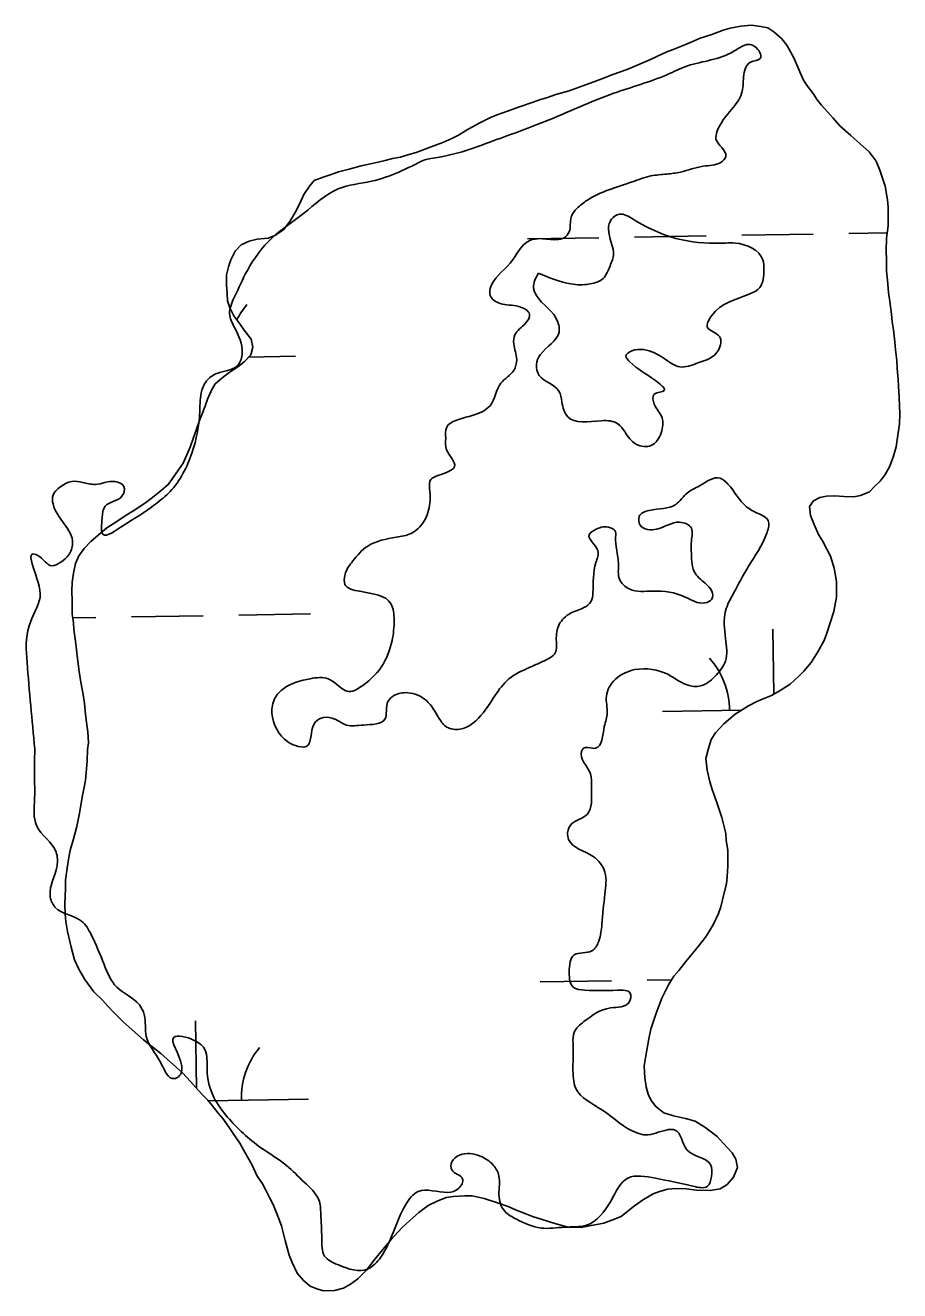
# Model space of a CAD drawing. Extents: x 3887375 to 3925618, y 296674 to 322633.
# Drawn here: x 3901104 to 3901496, y 318391 to 318957 of the extents above; entities that cross this region are included whole.
import ezdxf

# ---------------------------------------------------------------- set-up
doc = ezdxf.new("R2010")
doc.units = 0
for name, color, linetype in [('V-RIVR-EDGE', 7, 'Continuous'), ('V-TOPO-SHOR', 7, 'Continuous'), ('V-WETL-SWMP', 7, 'Continuous')]:
    doc.layers.add(name, color=color, linetype=linetype)

msp = doc.modelspace()

# ---------------------------------------------------------------- linework, layer by layer
at = {"layer": 'V-RIVR-EDGE'}
for points in [[(3901283.08, 318896.9), (3901298.06, 318899.95), (3901312.16, 318904.75), (3901336.84, 318913.94), (3901367.7, 318926.63), (3901391.49, 318934.94), (3901400.75, 318938.88), (3901421.46, 318945.43), (3901428.07, 318948.5), (3901430.71, 318947.61), (3901433.34, 318942.32), (3901428.93, 318940.57), (3901425.83, 318933.97), (3901424.94, 318926.49), (3901420.51, 318919.46), (3901413.89, 318909.35), (3901413.44, 318906.26), (3901416.07, 318902.3), (3901417.82, 318898.33), (3901415.61, 318895.69), (3901407.68, 318893.95), (3901397.55, 318891.33), (3901391.38, 318890.47), (3901384.34, 318889.61), (3901375.96, 318886.98), (3901355.69, 318878.67), (3901351.28, 318875.16), (3901348.62, 318871.2), (3901347.73, 318864.6), (3901345.52, 318861.96), (3901342, 318861.09), (3901334.95, 318861.55), (3901330.11, 318860.68), (3901321.27, 318850.57), (3901312.44, 318839.15), (3901312.43, 318836.06), (3901316.83, 318832.53), (3901325.19, 318831.19), (3901330.02, 318827.66), (3901328.25, 318823.7), (3901323.4, 318818.43), (3901322.95, 318814.46), (3901324.25, 318807.42), (3901322.92, 318802.58), (3901317.18, 318796.87), (3901312.31, 318786.75), (3901305.7, 318782.8), (3901298.21, 318780.62), (3901292.91, 318777.11), (3901292.46, 318772.27), (3901292.89, 318766.98), (3901296.39, 318759.49), (3901292.86, 318756.86), (3901285.37, 318752.91), (3901285.36, 318748.51), (3901285.34, 318743.23), (3901282.68, 318734.87), (3901276.94, 318729.6), (3901270.34, 318727.85), (3901257.56, 318723.92), (3901250.94, 318717.33), (3901247.4, 318711.18), (3901247.39, 318706.77), (3901253.98, 318703.68), (3901268.06, 318697.92), (3901269.36, 318690.87), (3901268.46, 318681.62), (3901263.59, 318669.75), (3901253.88, 318660.53), (3901249.91, 318658.77), (3901243.75, 318661.87), (3901239.8, 318664.52), (3901231.87, 318664.54), (3901219.97, 318660.17), (3901216, 318655.78), (3901214.66, 318649.17), (3901221.67, 318636.39), (3901225.19, 318634.62), (3901230.04, 318634.17), (3901233.58, 318644.28), (3901236.67, 318646.92), (3901241.51, 318646.91), (3901248.11, 318643.81), (3901255.6, 318643.79), (3901265.29, 318646.41), (3901266.63, 318654.33), (3901269.28, 318656.97), (3901275.45, 318658.27), (3901283.8, 318654.73), (3901289.51, 318646.79), (3901293.02, 318642.82), (3901298.74, 318641.92), (3901309.33, 318649.38), (3901321.7, 318665.2), (3901330.96, 318670.02), (3901335.8, 318672.21), (3901341.54, 318676.16), (3901341.99, 318681.88), (3901343.33, 318688.92), (3901348.19, 318693.76), (3901354.36, 318696.38), (3901357.45, 318699.02), (3901358.34, 318702.98), (3901359.69, 318716.62), (3901360.58, 318721.91), (3901356.64, 318728.96), (3901360.17, 318731.59), (3901362.81, 318732.47), (3901368.53, 318730.25), (3901368.53, 318728.05), (3901369.82, 318716.16), (3901370.24, 318709.11), (3901374.63, 318704.7), (3901385.2, 318703.79), (3901399.72, 318701.11), (3901408.52, 318698.45), (3901411.61, 318700.2), (3901411.62, 318703.73), (3901408.54, 318707.26), (3901403.71, 318712.55), (3901402.41, 318721.8), (3901402.42, 318726.2), (3901402.44, 318731.93), (3901397.16, 318734.58), (3901387.03, 318731.53), (3901379.55, 318733.31), (3901379.12, 318737.27), (3901383.52, 318739.9), (3901395.42, 318742.51), (3901400.72, 318747.78), (3901406.01, 318750.85), (3901415.26, 318754.35), (3901418.78, 318751.7), (3901427.12, 318741.55), (3901432.4, 318738.46), (3901436.79, 318735.37), (3901436.34, 318730.08), (3901427.93, 318714.69), (3901421.3, 318702.82), (3901417.76, 318694.9), (3901417.73, 318682.58), (3901417.7, 318672.45), (3901413.72, 318666.29), (3901407.11, 318661.47), (3901401.38, 318661.48), (3901392.15, 318666.35), (3901377.18, 318668.59), (3901368.37, 318664.21), (3901364.39, 318656.73), (3901364.81, 318649.24), (3901363.47, 318643.08), (3901359.48, 318633.41), (3901358.16, 318633.41), (3901354.2, 318633.42), (3901353.32, 318632.1), (3901357.25, 318621.96), (3901357.68, 318616.24), (3901357.66, 318608.75), (3901355.89, 318603.91), (3901348.83, 318599.53), (3901347.06, 318595.57), (3901347.5, 318592.49), (3901358.48, 318584.97), (3901363.75, 318577.92), (3901363.73, 318568.23), (3901362.37, 318554.58), (3901361.03, 318547.1), (3901357.94, 318542.71), (3901350.01, 318540.96), (3901347.79, 318533.04), (3901349.53, 318526.43), (3901354.81, 318525.1), (3901369.34, 318525.06), (3901375.06, 318523.73), (3901374.61, 318519.77), (3901366.24, 318517.15), (3901354.34, 318511.01), (3901349.92, 318506.18), (3901349.47, 318501.34), (3901349.44, 318490.33), (3901350.74, 318481.08), (3901362.61, 318471.36), (3901377.99, 318461.2), (3901381.95, 318460.31), (3901391.2, 318462.49), (3901395.17, 318462.48), (3901400.43, 318453.66), (3901410.98, 318447.03), (3901411.41, 318441.74), (3901409.64, 318437.34), (3901403.03, 318437.36), (3901386.31, 318440.92), (3901373.98, 318440.95), (3901366.47, 318430.85), (3901355.43, 318419.86), (3901345.75, 318419.01), (3901335.18, 318418.59), (3901324.18, 318422.58), (3901318.9, 318426.12), (3901316.28, 318433.61), (3901316.3, 318441.98), (3901313.67, 318446.83), (3901307.96, 318450.8), (3901298.71, 318451.27), (3901295.18, 318448.19), (3901295.17, 318444.67), (3901300.01, 318440.7), (3901298.23, 318436.3), (3901293.39, 318434.55), (3901280.18, 318435.02), (3901274.44, 318428.87), (3901263.37, 318405.56), (3901257.64, 318400.29), (3901244.43, 318402.09), (3901238.28, 318406.06), (3901236.98, 318413.99), (3901236.56, 318425), (3901235.7, 318431.17), (3901229.11, 318439.11), (3901221.21, 318446.62), (3901209.78, 318454.57), (3901194.84, 318468.26), (3901188.7, 318477.08), (3901185.65, 318489.85), (3901184.79, 318498.22), (3901179.95, 318502.64), (3901170.71, 318503.98), (3901174.2, 318491.64), (3901172.87, 318486.36), (3901171.11, 318485.49), (3901164.96, 318492.55), (3901158.38, 318504.45), (3901157.53, 318514.14), (3901155.34, 318518.55), (3901145.23, 318526.5), (3901139.53, 318536.64), (3901133.84, 318549.86), (3901129.45, 318556.04), (3901117.58, 318562.23), (3901115.39, 318567.52), (3901118.5, 318580.72), (3901118.08, 318586.89), (3901109.3, 318598.8), (3901108.45, 318610.69), (3901108.47, 318618.17), (3901108.51, 318633.15)], [(3901108.51, 318633.15), (3901105.08, 318671.9), (3901106, 318688.19), (3901110.88, 318700.95), (3901107.39, 318715.93), (3901107.4, 318720.33), (3901109.6, 318719.88), (3901116.19, 318715.02), (3901120.16, 318716.78), (3901123.69, 318719.85), (3901125.47, 318725.13), (3901116.7, 318742.76), (3901116.71, 318746.73), (3901119.8, 318750.24), (3901125.09, 318752.87), (3901129.94, 318752.42), (3901135.66, 318751.52), (3901144.47, 318752.82), (3901148.43, 318750.61), (3901147.53, 318746.21), (3901140.04, 318741.82), (3901138.7, 318736.54), (3901139.13, 318729.06), (3901147.94, 318733), (3901156.32, 318738.26), (3901162.5, 318742.65), (3901169.11, 318748.36), (3901178.84, 318765.51), (3901182.41, 318784.43), (3901183.32, 318793.67), (3901186.41, 318798.95), (3901191.26, 318801.58), (3901199.64, 318805.08), (3901201.41, 318810.36), (3901197.92, 318821.82), (3901195.73, 318827.99), (3901197.95, 318835.47), (3901203.7, 318847.34), (3901214.75, 318861.84), (3901228.86, 318872.82), (3901244.3, 318883.79), (3901259.28, 318887.27), (3901283.08, 318896.9)], [(3901334.03, 318846.14), (3901348.55, 318841.26), (3901356.92, 318841.24), (3901363.53, 318844.3), (3901365.74, 318848.7), (3901367.52, 318853.98), (3901365.34, 318865.88), (3901366.68, 318870.28), (3901370.2, 318872.47), (3901376.36, 318870.25), (3901398.35, 318860.95), (3901417.72, 318859.58), (3901422.13, 318859.57), (3901434.44, 318852.05), (3901434.87, 318847.65), (3901433.09, 318839.73), (3901428.24, 318836.66), (3901411.48, 318827.01), (3901409.71, 318821.73), (3901414.98, 318817.76), (3901414.52, 318811.6), (3901405.26, 318805.89)], [(3901405.26, 318805.89), (3901397.33, 318804.15), (3901389.86, 318808.13), (3901385.9, 318810.35), (3901375.78, 318811.25), (3901373.13, 318809.06), (3901374.88, 318806.41), (3901386.31, 318798.02), (3901390.26, 318793.6), (3901385.85, 318791.85), (3901385.84, 318787.45), (3901389.35, 318781.28), (3901388.89, 318774.67), (3901384.48, 318768.96), (3901377.87, 318769.42), (3901372.6, 318775.15), (3901369.53, 318778.68), (3901362.05, 318780.02), (3901347.08, 318781.82), (3901344.46, 318788.43), (3901343.15, 318793.28), (3901334.36, 318800.35), (3901333.05, 318805.19), (3901334.82, 318809.59), (3901343.21, 318819.7), (3901341.91, 318825.86), (3901332.25, 318837.78), (3901331.81, 318839.54), (3901334.03, 318846.14)]]:
    msp.add_spline(points, degree=3, dxfattribs=at)
at = {"layer": 'V-TOPO-SHOR'}
for points in [[(3901192.94, 318799.66), (3901196.05, 318801.89), (3901199.39, 318804.12), (3901202.26, 318806.36), (3901205.17, 318809.54), (3901206.21, 318813.01), (3901205.4, 318816.53), (3901202.26, 318820.6), (3901200.25, 318823.47), (3901197.57, 318827.06), (3901195.81, 318830.62), (3901194.75, 318833.69), (3901194.62, 318836.96), (3901194.28, 318840.94), (3901194.42, 318845.37), (3901195.24, 318848.85), (3901196.27, 318852.08), (3901198.27, 318855.99), (3901200.93, 318858.7), (3901204.49, 318860.46), (3901208.01, 318861.27), (3901212.94, 318861.82), (3901216.01, 318862.88), (3901219.83, 318865.56), (3901222.75, 318869.2), (3901225.47, 318874.02), (3901227.72, 318878.61), (3901228.98, 318881.37), (3901231.43, 318885.03), (3901233.61, 318887.53), (3901237.63, 318889.03), (3901241.18, 318890.32), (3901244.48, 318891.38), (3901249.19, 318892.62), (3901254.61, 318894.08), (3901260.96, 318895.51), (3901265.43, 318896.53), (3901268.72, 318897.36), (3901272.24, 318897.95), (3901275.54, 318899.01), (3901279.32, 318900.05), (3901284.75, 318902.21), (3901288.3, 318903.49), (3901291.14, 318904.57), (3901295.16, 318906.31), (3901298.25, 318907.84), (3901301.82, 318910.06), (3901304.44, 318911.61), (3901308.01, 318913.59), (3901312.27, 318915.56), (3901315.12, 318916.87), (3901320.07, 318918.58), (3901325.51, 318920.5), (3901331.64, 318922.63), (3901334.48, 318923.71), (3901338.02, 318924.76), (3901341.8, 318926.04), (3901347.69, 318927.72), (3901350.52, 318928.79), (3901355.48, 318930.5), (3901358.79, 318931.79), (3901362.33, 318933.08), (3901367.3, 318935.02), (3901373.21, 318937.16), (3901377.94, 318939.11), (3901384.1, 318941.71), (3901386.94, 318943.02), (3901391.45, 318945.21), (3901394.28, 318946.28), (3901398.77, 318948.01), (3901402.33, 318949.52), (3901406.35, 318951.26), (3901411.54, 318952.96), (3901416.74, 318954.89), (3901419.8, 318955.73), (3901424.51, 318956.74), (3901429.42, 318957.05), (3901433.6, 318956.45), (3901436.62, 318955.88), (3901439.37, 318954.16), (3901443, 318951.01), (3901445.24, 318948.13), (3901448.33, 318942.43), (3901450.93, 318936.27), (3901452.67, 318932.48), (3901454.45, 318929.85), (3901456.91, 318926.51), (3901458.69, 318923.65), (3901460.71, 318921.25), (3901465.89, 318915.47), (3901468.82, 318912.11), (3901473.81, 318907.75), (3901478.12, 318903.87), (3901481.98, 318900.48), (3901485.11, 318896.17), (3901486.85, 318892.15), (3901489.19, 318885.07)], [(3901124.88, 318544.35), (3901123.25, 318551.41), (3901122.46, 318555.87), (3901122.1, 318559.15), (3901122.01, 318563.59), (3901122.23, 318570.59), (3901122.35, 318574.31), (3901123, 318579.66), (3901123.85, 318584.54), (3901124.43, 318587.79), (3901125.74, 318592.18), (3901127.34, 318598.43), (3901128.73, 318605.16), (3901129.89, 318612.36), (3901130.71, 318615.84), (3901131.28, 318619.09), (3901131.68, 318624.21), (3901132.02, 318627.7), (3901132.19, 318632.83), (3901132.52, 318635.85), (3901132.22, 318640.77), (3901131.85, 318643.82), (3901131.3, 318648.5), (3901130.76, 318653.42), (3901130.19, 318657.41), (3901129.2, 318663.05), (3901128.42, 318667.74), (3901127.68, 318673.6), (3901126.76, 318681.34), (3901126, 318686.5), (3901125.86, 318689.54), (3901125.29, 318693.52), (3901125.25, 318699.36), (3901125.16, 318703.8), (3901125.29, 318707.77), (3901125.88, 318711.72), (3901126.72, 318716.13), (3901128.24, 318719.58), (3901130.68, 318722.77), (3901133.58, 318725.94), (3901136.95, 318728.87), (3901140.78, 318732.01), (3901145.31, 318734.9), (3901149.37, 318737.8), (3901152.47, 318739.57), (3901157.71, 318742.9), (3901161.3, 318745.59), (3901165.14, 318748.73), (3901168.26, 318751.43), (3901170.22, 318754.17), (3901172.91, 318758.05), (3901174.88, 318761.02), (3901176.63, 318764.7), (3901178.14, 318768.15), (3901179.44, 318772.08), (3901180.73, 318775.77), (3901182.27, 318780.16), (3901183.53, 318783.16), (3901184.81, 318786.62), (3901185.85, 318789.62), (3901187.61, 318793.76), (3901189.34, 318796.51), (3901192.94, 318799.66)], [(3901421.32, 318441.34), (3901418.42, 318438.16), (3901415.31, 318436.16), (3901410.85, 318435.37), (3901404.79, 318435.57), (3901400.14, 318436.19), (3901395.48, 318436.34), (3901391.96, 318435.99), (3901388.19, 318434.94), (3901385.36, 318433.87), (3901381.08, 318431.44), (3901377.01, 318428.54), (3901374.14, 318426.29), (3901371.02, 318423.83), (3901366.76, 318422.1), (3901363.22, 318420.81), (3901356.88, 318419.62), (3901353.12, 318418.8), (3901347.29, 318418.99), (3901341.27, 318420.59), (3901335.72, 318422.4), (3901331.33, 318423.71), (3901328.33, 318424.98), (3901323.72, 318426.76), (3901320.5, 318428.27), (3901316.12, 318429.81), (3901309.65, 318431.89), (3901304.31, 318432.99), (3901301.05, 318433.1), (3901295.9, 318432.8), (3901292.61, 318432.21), (3901288.6, 318430.7), (3901284.56, 318428.73), (3901280.49, 318425.6), (3901277.85, 318423.35), (3901273.03, 318418.83), (3901267.96, 318413.4), (3901266.01, 318410.89), (3901262.85, 318407.26), (3901260.9, 318404.75), (3901257.01, 318399.74), (3901253.15, 318395.9), (3901249.8, 318393.44), (3901246.71, 318391.67), (3901242.7, 318390.64), (3901237.8, 318390.56), (3901234.79, 318391.36), (3901231.79, 318392.62), (3901228.84, 318395.05), (3901225.91, 318398.42), (3901223.73, 318403.16), (3901222.44, 318406.47), (3901220.55, 318413.07), (3901218.9, 318419.66), (3901217.4, 318423.91), (3901215.23, 318429.11), (3901213.69, 318431.97), (3901211.94, 318435.53), (3901210.4, 318438.38), (3901207.95, 318442.19), (3901205.99, 318446.46), (3901204.44, 318449.08), (3901202.02, 318453.59), (3901200.25, 318456.68), (3901197.36, 318460.98), (3901195.58, 318463.61), (3901192.67, 318467.67), (3901190.65, 318470.07), (3901187.95, 318473.43), (3901185.93, 318475.83), (3901183.68, 318478.23), (3901180.52, 318481.61), (3901178.27, 318484.25), (3901174.66, 318488.1), (3901171.94, 318490.52), (3901167.85, 318494.16), (3901164.9, 318496.82), (3901160.8, 318499.99), (3901157.16, 318502.91), (3901154.66, 318505.09), (3901150.8, 318508.48), (3901148.08, 318510.91), (3901144.01, 318515.01), (3901141.3, 318517.9), (3901138.82, 318520.55), (3901134.98, 318524.41), (3901130.95, 318529.91), (3901128.3, 318534.43), (3901126.34, 318538.7), (3901124.88, 318544.35)]]:
    msp.add_lwpolyline(points, dxfattribs=at)
at = {"layer": 'V-WETL-SWMP'}
for p, q in [((3901329.01, 318861.42), (3901361.01, 318861.97)), ((3901377.01, 318862.24), (3901409, 318862.79)), ((3901425, 318863.07), (3901456.99, 318863.62)), ((3901472.99, 318863.89), (3901490.12, 318864.18)), ((3901204.25, 318808.53), (3901225.31, 318808.89)), ((3901187.2, 318792.8), (3901187.58, 318792.81)), ((3901125.55, 318691.73), (3901135.89, 318691.91)), ((3901151.89, 318692.18), (3901183.89, 318692.73)), ((3901199.88, 318693), (3901231.88, 318693.55)), ((3901439.37, 318657.57), (3901438.87, 318686.67)), ((3901389.5, 318649.82), (3901424.8, 318650.43)), ((3901334.72, 318528.79), (3901366.72, 318529.34)), ((3901382.72, 318529.62), (3901393.59, 318529.8)), ((3901180.93, 318481.17), (3901180.41, 318511.4)), ((3901186.21, 318475.49), (3901231.02, 318476.26))]:
    msp.add_line(p, q, dxfattribs=at)
for points in [[(3901272.24, 318897.95), (3901275.54, 318899.01), (3901279.31, 318900.05), (3901284.75, 318902.21), (3901288.3, 318903.49), (3901291.14, 318904.57), (3901295.16, 318906.31), (3901298.25, 318907.84), (3901301.82, 318910.06), (3901304.44, 318911.61), (3901308, 318913.6), (3901312.27, 318915.56), (3901315.12, 318916.87), (3901320.07, 318918.57), (3901325.51, 318920.5), (3901331.65, 318922.63), (3901334.48, 318923.71), (3901338.02, 318924.76), (3901341.79, 318926.04), (3901347.69, 318927.72), (3901350.52, 318928.79), (3901355.48, 318930.5), (3901358.79, 318931.79), (3901362.34, 318933.08), (3901367.3, 318935.02), (3901373.21, 318937.16), (3901377.94, 318939.11), (3901384.1, 318941.71), (3901386.94, 318943.02), (3901391.45, 318945.21), (3901394.28, 318946.28), (3901398.77, 318948.01), (3901402.33, 318949.52), (3901406.35, 318951.26), (3901411.54, 318952.96), (3901416.74, 318954.89), (3901419.81, 318955.73), (3901424.51, 318956.74), (3901429.42, 318957.05), (3901433.6, 318956.45), (3901436.62, 318955.88), (3901439.37, 318954.16), (3901443, 318951.01), (3901445.24, 318948.13), (3901448.32, 318942.43), (3901450.93, 318936.27), (3901452.67, 318932.48), (3901454.45, 318929.85), (3901456.91, 318926.51), (3901458.69, 318923.65), (3901460.71, 318921.25), (3901465.89, 318915.48), (3901468.82, 318912.11), (3901473.81, 318907.75), (3901478.12, 318903.87), (3901481.98, 318900.48), (3901485.11, 318896.17), (3901486.85, 318892.15), (3901489.19, 318885.07), (3901490.16, 318878.97), (3901490.52, 318875.69), (3901490.59, 318870.78), (3901490.48, 318867.28), (3901489.83, 318861.7), (3901489.65, 318856.1), (3901489.75, 318852.13), (3901489.82, 318846.99), (3901490.16, 318843.01), (3901490.68, 318837.39), (3901491.25, 318833.4), (3901492, 318827.78), (3901492.35, 318824.26), (3901492.94, 318820.74), (3901493.46, 318815.35), (3901493.81, 318811.84), (3901494.36, 318806.92), (3901494.48, 318803.41), (3901495.02, 318798.49), (3901495.15, 318795.45), (3901495.46, 318790.54), (3901495.68, 318783.06), (3901495.54, 318778.63), (3901494.64, 318772.59), (3901494.04, 318768.41), (3901492.72, 318763.78), (3901491.18, 318759.4), (3901489.2, 318755.96), (3901487, 318752.99), (3901484.35, 318750.51), (3901482.18, 318748.25), (3901478.15, 318746.51), (3901475.1, 318745.91), (3901470.67, 318746.05), (3901466.71, 318746.41), (3901462.97, 318746.3), (3901459.92, 318745.7), (3901457.06, 318744.16), (3901455.35, 318741.65), (3901455.69, 318737.67), (3901457.42, 318733.64), (3901459.38, 318729.14)], [(3901124.89, 318544.35), (3901123.25, 318551.41), (3901122.46, 318555.87), (3901122.1, 318559.15), (3901122.01, 318563.59), (3901122.23, 318570.58), (3901122.35, 318574.32), (3901123, 318579.66), (3901123.85, 318584.54), (3901124.43, 318587.79), (3901125.74, 318592.18), (3901127.34, 318598.43), (3901128.73, 318605.16), (3901129.89, 318612.36), (3901130.71, 318615.84), (3901131.28, 318619.09), (3901131.68, 318624.21), (3901132.03, 318627.7), (3901132.19, 318632.83), (3901132.52, 318635.85), (3901132.22, 318640.77), (3901131.85, 318643.82), (3901131.3, 318648.5), (3901130.76, 318653.42), (3901130.19, 318657.41), (3901129.2, 318663.05), (3901128.42, 318667.74), (3901127.68, 318673.6), (3901126.76, 318681.34), (3901126, 318686.5), (3901125.86, 318689.54), (3901125.29, 318693.52), (3901125.25, 318699.36), (3901125.16, 318703.8), (3901125.29, 318707.77), (3901125.88, 318711.72), (3901126.72, 318716.12), (3901128.24, 318719.58), (3901130.68, 318722.77), (3901133.58, 318725.94), (3901136.94, 318728.87), (3901140.78, 318732.01), (3901145.31, 318734.9), (3901149.37, 318737.8), (3901152.47, 318739.57), (3901157.71, 318742.9), (3901161.3, 318745.59), (3901165.14, 318748.73), (3901168.26, 318751.43), (3901170.22, 318754.17), (3901172.91, 318758.05), (3901174.88, 318761.02), (3901176.63, 318764.7), (3901178.14, 318768.15), (3901179.44, 318772.08), (3901180.73, 318775.78), (3901182.27, 318780.16), (3901183.53, 318783.16), (3901184.81, 318786.62), (3901185.84, 318789.62), (3901187.61, 318793.76), (3901189.34, 318796.51), (3901192.94, 318799.66), (3901196.05, 318801.89), (3901199.39, 318804.12), (3901202.26, 318806.36), (3901205.17, 318809.54), (3901206.21, 318813), (3901205.4, 318816.53), (3901202.26, 318820.6), (3901200.25, 318823.47), (3901197.56, 318827.06), (3901195.81, 318830.62), (3901194.75, 318833.69), (3901194.62, 318836.96), (3901194.28, 318840.94), (3901194.42, 318845.37), (3901195.24, 318848.85), (3901196.28, 318852.08), (3901198.27, 318855.99), (3901200.93, 318858.7), (3901204.49, 318860.46), (3901208.02, 318861.27), (3901212.94, 318861.82), (3901216, 318862.88), (3901219.83, 318865.56), (3901222.75, 318869.2), (3901225.47, 318874.02), (3901227.72, 318878.61), (3901228.98, 318881.37), (3901231.43, 318885.03), (3901233.62, 318887.53), (3901237.63, 318889.03), (3901241.18, 318890.32), (3901244.48, 318891.38), (3901249.19, 318892.62), (3901254.61, 318894.08), (3901260.96, 318895.51), (3901265.43, 318896.53), (3901268.72, 318897.36), (3901272.24, 318897.95)], [(3901459.38, 318729.14), (3901461.15, 318726.28), (3901463.13, 318722.48), (3901464.67, 318719.4), (3901466.36, 318713.97), (3901467.33, 318708.1), (3901467.34, 318701.1), (3901466.2, 318694.6), (3901464.63, 318689.52), (3901463.08, 318684.9), (3901461.81, 318681.67), (3901459.08, 318676.62), (3901456.12, 318671.81), (3901452.72, 318667.96), (3901450.55, 318665.69), (3901446.7, 318662.08), (3901442.17, 318659.19), (3901438.36, 318656.98), (3901434.57, 318655.47), (3901431.74, 318654.39), (3901427.94, 318652.42), (3901421.98, 318648.64), (3901416.94, 318644.37), (3901413.3, 318640.28), (3901411.34, 318637.31), (3901409.77, 318632.23), (3901408.96, 318628.75), (3901409.49, 318623.6), (3901410.73, 318618.42), (3901411.78, 318614.89), (3901413.91, 318608.74), (3901416.04, 318602.37), (3901417.91, 318595.31), (3901418.05, 318592.27), (3901418.83, 318587.57), (3901418.71, 318584.07), (3901418.83, 318580.57), (3901418.45, 318575.91), (3901418.11, 318572.65), (3901417.03, 318568.02), (3901415.68, 318562.46), (3901414.65, 318559.46), (3901412.39, 318554.63), (3901409.18, 318549.36), (3901407.23, 318546.86), (3901404.31, 318543.22), (3901402.12, 318540.49), (3901399.94, 318537.99), (3901396.77, 318533.89), (3901394.59, 318531.39), (3901392.13, 318527.5), (3901389.14, 318521.53), (3901386.57, 318514.38), (3901384.25, 318507.68), (3901383.41, 318503.27), (3901382.25, 318496.54), (3901381.38, 318491.2), (3901381.67, 318485.82), (3901382.24, 318481.83), (3901383.07, 318478.53), (3901384.38, 318475.69), (3901386.62, 318472.82), (3901390.04, 318470.14), (3901394.43, 318468.83), (3901399.76, 318467.72), (3901404.16, 318466.41), (3901408.5, 318463.7), (3901411.47, 318461.5), (3901413.97, 318459.55), (3901416.68, 318456.66), (3901420.74, 318452.33), (3901422.29, 318449.48), (3901423.1, 318445.72), (3901421.32, 318441.34), (3901418.42, 318438.16), (3901415.31, 318436.16), (3901410.85, 318435.37), (3901404.79, 318435.57), (3901400.14, 318436.19), (3901395.48, 318436.34), (3901391.96, 318435.99), (3901388.19, 318434.94), (3901385.36, 318433.87), (3901381.08, 318431.44), (3901377.01, 318428.54), (3901374.14, 318426.29), (3901371.02, 318423.83), (3901366.76, 318422.1), (3901363.22, 318420.81), (3901356.88, 318419.62), (3901353.12, 318418.8), (3901347.28, 318418.99), (3901341.27, 318420.59), (3901335.72, 318422.4), (3901331.33, 318423.71), (3901328.33, 318424.98), (3901323.72, 318426.76), (3901320.5, 318428.27), (3901316.12, 318429.81), (3901309.65, 318431.89), (3901304.31, 318432.99)], [(3901304.31, 318432.99), (3901301.05, 318433.1), (3901295.9, 318432.8), (3901292.61, 318432.21), (3901288.6, 318430.7), (3901284.56, 318428.73), (3901280.49, 318425.6), (3901277.85, 318423.35), (3901273.04, 318418.84), (3901267.96, 318413.4), (3901266.01, 318410.89), (3901262.85, 318407.26), (3901260.9, 318404.75), (3901257.01, 318399.74), (3901253.15, 318395.9), (3901249.8, 318393.44), (3901246.71, 318391.67), (3901242.7, 318390.64), (3901237.8, 318390.56), (3901234.79, 318391.36), (3901231.79, 318392.62), (3901228.84, 318395.05), (3901225.91, 318398.42), (3901223.73, 318403.16), (3901222.44, 318406.47), (3901220.55, 318413.07), (3901218.9, 318419.66), (3901217.4, 318423.91), (3901215.23, 318429.12), (3901213.69, 318431.97), (3901211.94, 318435.53), (3901210.4, 318438.38), (3901207.95, 318442.19), (3901205.99, 318446.46), (3901204.44, 318449.08), (3901202.02, 318453.59), (3901200.25, 318456.68), (3901197.36, 318460.98), (3901195.58, 318463.61), (3901192.67, 318467.67), (3901190.65, 318470.07), (3901187.96, 318473.43), (3901185.93, 318475.83), (3901183.68, 318478.23), (3901180.52, 318481.61), (3901178.27, 318484.25), (3901174.66, 318488.1), (3901171.93, 318490.52), (3901167.85, 318494.16), (3901164.9, 318496.82), (3901160.8, 318499.99), (3901157.16, 318502.91), (3901154.66, 318505.09), (3901150.8, 318508.49), (3901148.08, 318510.91), (3901144.01, 318515.01), (3901141.3, 318517.9), (3901138.82, 318520.55), (3901134.98, 318524.41), (3901130.95, 318529.91), (3901128.3, 318534.43), (3901126.34, 318538.7), (3901124.89, 318544.35)]]:
    msp.add_lwpolyline(points, dxfattribs=at)
for centre, start, end in [((3901230.54, 318809.45), 140.2115, 153.5409), ((3901384.25, 318650.21), 0.2115, 41.7552), ((3901236.25, 318476.83), 140.2115, 181.7552)]:
    msp.add_arc(centre, 35.25, start, end, dxfattribs=at)

doc.saveas('drawing.dxf')
